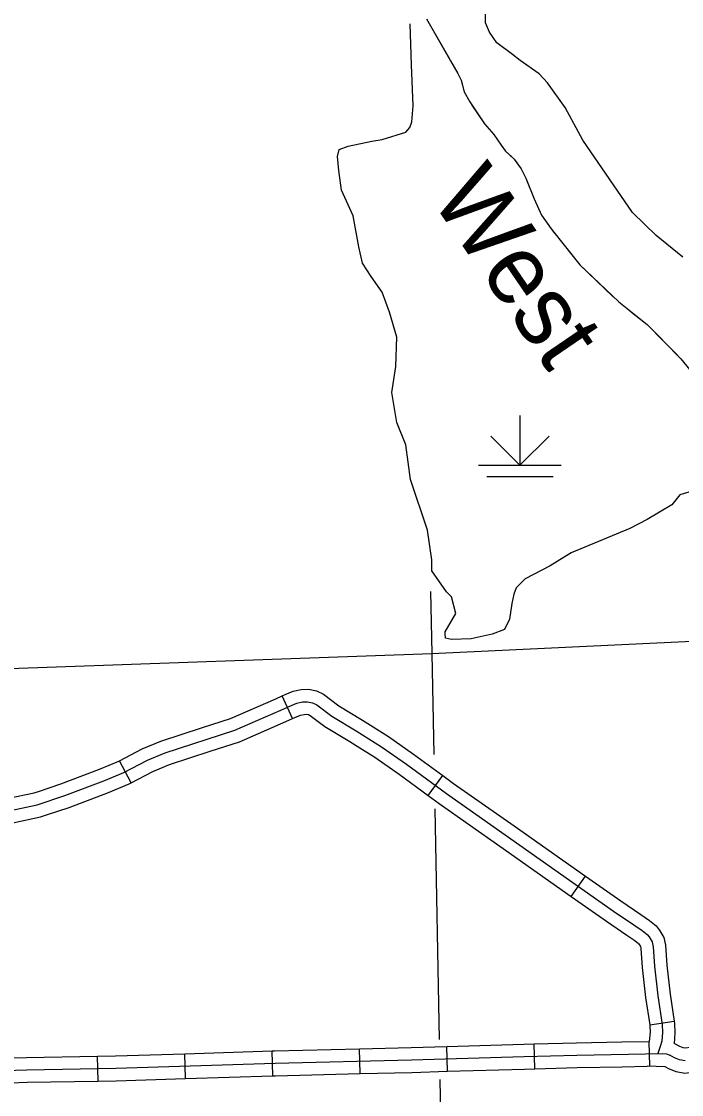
# Model space of a CAD drawing. Extents: x 1084508 to 1142749, y 1057638 to 1093403.
# Drawn here: x 1110110 to 1111361, y 1085121 to 1087156 of the extents above; entities that cross this region are included whole.
import ezdxf

# ---------------------------------------------------------------- set-up
doc = ezdxf.new("R2010")
doc.units = 0
for name, color, linetype in [('Level 32', 7, 'Continuous'), ('Level 35', 7, 'Continuous'), ('Level 43', 7, 'Continuous'), ('Level 44', 7, 'Continuous'), ('Level 45', 7, 'Continuous'), ('Level 47', 7, 'Continuous'), ('Level 5', 7, 'Continuous')]:
    doc.layers.add(name, color=color, linetype=linetype)

msp = doc.modelspace()

# ---------------------------------------------------------------- linework, layer by layer
at = {"layer": 'Level 32'}
for p, q in [((1111301.1, 1085175), (1111300.2, 1085222.1)), ((1110586.4, 1085156.9), (1110584.9, 1085204)), ((1110751.9, 1085161), (1110750.7, 1085208.1)), ((1110917.7, 1085165.4), (1110916.3, 1085212.4)), ((1111083.3, 1085170.2), (1111082, 1085217.3)), ((1110254.8, 1085147), (1110253.9, 1085194.1)), ((1110420.7, 1085151.7), (1110419.2, 1085198.8))]:
    msp.add_line(p, q, dxfattribs=at)
for points in [[(1111082, 1085217.3), (1111162.2, 1085219.4), (1111247.9, 1085221.1)], [(1111247.9, 1085221.1), (1111300.2, 1085222.1)], [(1110419.2, 1085198.8), (1110584.9, 1085204)], [(1110584.9, 1085204), (1110589.7, 1085204.1), (1110750.7, 1085208.1)], [(1110750.7, 1085208.1), (1110848.7, 1085210.4), (1110916.3, 1085212.4)], [(1110916.3, 1085212.4), (1111062.2, 1085216.7), (1111082, 1085217.3)], [(1109260.8, 1085153.2), (1109269.1, 1085153.2), (1109275.4, 1085152.7), (1109281.2, 1085151.4), (1109294.2, 1085148.7), (1109305, 1085147.8), (1109317.6, 1085146.9), (1109334.3, 1085146.4), (1109421, 1085148.7), (1109643.6, 1085154.5), (1110119.7, 1085168), (1110288.7, 1085171.2), (1110590.4, 1085180.6), (1110849.4, 1085186.9), (1111062.9, 1085193.2), (1111162.7, 1085195.9), (1111325.9, 1085199.1), (1111333.1, 1085198.6), (1111339, 1085195.9)], [(1110088, 1085190.7), (1110119.1, 1085191.6), (1110253.9, 1085194.1)], [(1110253.9, 1085194.1), (1110288.1, 1085194.7), (1110419.2, 1085198.8)], [(1110586.4, 1085156.9), (1110591, 1085157.1), (1110751.9, 1085161)], [(1110751.9, 1085161), (1110850, 1085163.4), (1110917.7, 1085165.4)], [(1110917.7, 1085165.4), (1111063.6, 1085169.7), (1111083.3, 1085170.2)], [(1111083.3, 1085170.2), (1111163.3, 1085172.4), (1111248.8, 1085174)], [(1111248.8, 1085174), (1111296.2, 1085174.9)], [(1110089.3, 1085143.6), (1110120.2, 1085144.5), (1110254.8, 1085147)], [(1110254.8, 1085147), (1110289.3, 1085147.6), (1110420.7, 1085151.7)], [(1110420.7, 1085151.7), (1110586.4, 1085156.9)]]:
    msp.add_lwpolyline(points, dxfattribs=at)
at = {"layer": 'Level 43'}
for points in [[(1110877.5, 1087161.2), (1110923.5, 1087081.9), (1110936.9, 1087057.9), (1110943.6, 1087045.2), (1110948.9, 1087023.1), (1110959.6, 1087003.7), (1110987.7, 1086962.3), (1111005.1, 1086942.2), (1111019.1, 1086921.5), (1111027.8, 1086910.1), (1111043.8, 1086895.4), (1111057.2, 1086876.7), (1111065.9, 1086859.3), (1111081.9, 1086819.8), (1111096, 1086789.1), (1111114, 1086763), (1111168.8, 1086694.7), (1111242.3, 1086624.4), (1111296.5, 1086581.6), (1111360, 1086516.8), (1111410.8, 1086454.6)], [(1110887.6, 1087143.8), (1110918.8, 1087090.1)], [(1110918.8, 1087090.1), (1110923.5, 1087081.9), (1110936.9, 1087057.9), (1110943.6, 1087045.2), (1110946.2, 1087034.6)], [(1110963.8, 1086997.5), (1110987.7, 1086962.3), (1111005.1, 1086942.2), (1111019.1, 1086921.5), (1111027.8, 1086910.1), (1111039.5, 1086899.4)], [(1111062.8, 1086865.5), (1111065.9, 1086859.3), (1111081.9, 1086819.8), (1111096, 1086789.1), (1111114, 1086763), (1111119.8, 1086755.8)], [(1111145.7, 1086723.5), (1111168.8, 1086694.7), (1111232, 1086634.3)], [(1111263.6, 1086607.6), (1111296.5, 1086581.6), (1111354.1, 1086522.8)]]:
    msp.add_lwpolyline(points, dxfattribs=at)
at = {"layer": 'Level 44'}
for p, q in [((1111054.9, 1086408.9), (1111054.9, 1086314.7)), ((1111054.9, 1086314.7), (1110999.4, 1086370.2)), ((1111054.9, 1086314.7), (1111110.4, 1086370.2)), ((1110976.4, 1086314.7), (1111133.4, 1086314.7)), ((1110992.1, 1086293.4), (1111117.7, 1086293.4))]:
    msp.add_line(p, q, dxfattribs=at)
at = {"layer": 'Level 45'}
for p, q in [((1110623.4, 1085834.4), (1110604.1, 1085877.3)), ((1110317.4, 1085712.5), (1110295.5, 1085754.2)), ((1110881, 1085688.3), (1110908.9, 1085726.3)), ((1111152.3, 1085497.1), (1111179.4, 1085535.6)), ((1111301, 1085253.3), (1111347.6, 1085260.3))]:
    msp.add_line(p, q, dxfattribs=at)
for points in [[(1110452.6, 1085817.1), (1110506, 1085834.5), (1110592.1, 1085871.9), (1110604.1, 1085877.3)], [(1110604.1, 1085877.3), (1110609.4, 1085879.7), (1110624.9, 1085886.1), (1110639.7, 1085889.2), (1110653.8, 1085889.9), (1110669.3, 1085886.9), (1110682.3, 1085880.4), (1110711.5, 1085858.2), (1110756.6, 1085831.2), (1110771.5, 1085821.9)], [(1110088.9, 1085660.1), (1110139.5, 1085670.5), (1110191.9, 1085688.2), (1110266, 1085716.2), (1110303.9, 1085732), (1110348.6, 1085755.5), (1110382.1, 1085769.5), (1110514.4, 1085812.4), (1110601.6, 1085850.4), (1110618.7, 1085858.1), (1110631.8, 1085863.5), (1110642.7, 1085865.8), (1110652.2, 1085866.2), (1110661.7, 1085864.4), (1110669.8, 1085860.3), (1110698.2, 1085838.7), (1110744.3, 1085811.1), (1110792.6, 1085780.8), (1110839.6, 1085747.8), (1110915.5, 1085692.2), (1111232.6, 1085469.4), (1111271, 1085443.2), (1111286.8, 1085432.4), (1111296.3, 1085424.7), (1111299.9, 1085420.2), (1111305.8, 1085410.7), (1111307.6, 1085401.2), (1111310.3, 1085364.6), (1111316.6, 1085308.6), (1111324.7, 1085253.9), (1111325.2, 1085239), (1111323.8, 1085222.7), (1111321.1, 1085212.7), (1111316.6, 1085198.9)], [(1110467.1, 1085772.4), (1110522.8, 1085790.4), (1110611.1, 1085828.9), (1110623.4, 1085834.4)], [(1110623.4, 1085834.4), (1110628.1, 1085836.5), (1110638.8, 1085840.9), (1110645.7, 1085842.3), (1110650.5, 1085842.6), (1110654, 1085841.9), (1110657.3, 1085840.3), (1110685, 1085819.1), (1110732, 1085791), (1110746.5, 1085782)], [(1110295.5, 1085754.2), (1110338.6, 1085776.8), (1110373.9, 1085791.6), (1110452.6, 1085817.1)], [(1110771.5, 1085821.9), (1110805.7, 1085800.4), (1110853.3, 1085766.9), (1110908.9, 1085726.3)], [(1110317.4, 1085712.5), (1110358.7, 1085734.2), (1110390.3, 1085747.4), (1110467.1, 1085772.4)], [(1110746.5, 1085782), (1110779.6, 1085761.2), (1110825.9, 1085728.7), (1110881, 1085688.3)], [(1110144, 1085696.9), (1110184, 1085710.3), (1110257.3, 1085738.1), (1110293.9, 1085753.3), (1110295.5, 1085754.2)], [(1110159, 1085652.3), (1110199.8, 1085666), (1110274.7, 1085694.3), (1110313.9, 1085710.7), (1110317.4, 1085712.5)], [(1110908.9, 1085726.3), (1110929.2, 1085711.4), (1111043.8, 1085630.9)], [(1109987.7, 1085681), (1110052.5, 1085681), (1110070.8, 1085681.4), (1110084.9, 1085683.4), (1110133.4, 1085693.3), (1110144, 1085696.9)], [(1110881, 1085688.3), (1110901.8, 1085673.1), (1111016.7, 1085592.3)], [(1109987.7, 1085633.9), (1110053, 1085633.9), (1110074.5, 1085634.4), (1110092.9, 1085636.9), (1110145.6, 1085647.8), (1110159, 1085652.3)], [(1111043.8, 1085630.9), (1111179.4, 1085535.6)], [(1111016.7, 1085592.3), (1111152.3, 1085497.1)], [(1111179.4, 1085535.6), (1111246, 1085488.8), (1111284.3, 1085462.7), (1111300.9, 1085451.3), (1111313.1, 1085441.4), (1111319.2, 1085433.8), (1111320.2, 1085432.1)], [(1111152.3, 1085497.1), (1111219.2, 1085450.1), (1111257.7, 1085423.8), (1111272.7, 1085413.5), (1111279.5, 1085408), (1111280.6, 1085406.6), (1111280.1, 1085407.4)], [(1111320.2, 1085432.1), (1111328.1, 1085419.4), (1111331, 1085404.3), (1111333.7, 1085366.8), (1111340, 1085311.6), (1111347.6, 1085260.3)], [(1111280.1, 1085407.4), (1111283.5, 1085402), (1111284.2, 1085398.1), (1111286.8, 1085362.4), (1111293.3, 1085305.5), (1111301, 1085253.3)], [(1111347.6, 1085260.3), (1111348.2, 1085256), (1111348.8, 1085238.3), (1111347.1, 1085218.3)], [(1111301, 1085253.3), (1111301.2, 1085251.8), (1111301.6, 1085239.6), (1111300.2, 1085222.1)], [(1111458.2, 1085251.2), (1111450, 1085249.4), (1111422.1, 1085232.1), (1111393.1, 1085215.8), (1111377.8, 1085210.4), (1111368.4, 1085209.1), (1111364.3, 1085209.8), (1111357.9, 1085212.4), (1111347.1, 1085218.3)], [(1111468, 1085205.1), (1111467.8, 1085205.1), (1111446, 1085191.6), (1111412.6, 1085172.7), (1111389.1, 1085164.5), (1111367.8, 1085161.4), (1111351.2, 1085164.3), (1111337.6, 1085169.8), (1111330.1, 1085173.9), (1111296.2, 1085174.9)], [(1111368.1, 1085185.2), (1111357.7, 1085187), (1111347.8, 1085191.1), (1111339, 1085195.9)]]:
    msp.add_lwpolyline(points, dxfattribs=at)
at = {"layer": 'Level 47'}
for points in [[(1111364, 1086709.2), (1111313.3, 1086750.2), (1111268.7, 1086794.3), (1111225.6, 1086856.8), (1111174.4, 1086931.2), (1111140.6, 1086993.2), (1111107.3, 1087039.9), (1111091.4, 1087057.3), (1111055.5, 1087082.4), (1111040.8, 1087093.7), (1111011.2, 1087115.7), (1110996.9, 1087136.2), (1110989.7, 1087153.6), (1110989.6, 1087180.1)], [(1111381.5, 1086265.3), (1111358.4, 1086258.7), (1111343.1, 1086239.7), (1111295.9, 1086212), (1111263.6, 1086194.6), (1111151.9, 1086148.4), (1111112, 1086123.8), (1111064.8, 1086099.2), (1111047.9, 1086082.3), (1111043.3, 1086070.5), (1111039.7, 1086052.6), (1111035.1, 1086022.8), (1111025.4, 1086003.3), (1111002.3, 1085994.6), (1110962.3, 1085985.4), (1110925.4, 1085984.4), (1110913.7, 1085986.9), (1110913.1, 1085995.1), (1110913.1, 1085998.7), (1110933.1, 1086033.6), (1110924.9, 1086064.9), (1110915.7, 1086074.6), (1110887.5, 1086114.6), (1110887.5, 1086135.1), (1110879.3, 1086191.5), (1110847.6, 1086287.5), (1110838.3, 1086353.2), (1110821.4, 1086395.7), (1110812.2, 1086452.6), (1110819.4, 1086502.3), (1110821.2, 1086557.9), (1110807.8, 1086605), (1110793.5, 1086643), (1110773, 1086672.7), (1110756.6, 1086698.3), (1110749.4, 1086729.1), (1110738.4, 1086787.8), (1110716.4, 1086836.5), (1110711.2, 1086873.9), (1110708.7, 1086900.1), (1110712.3, 1086913.4), (1110729.2, 1086920.1), (1110773.8, 1086929.3), (1110793.7, 1086932.4), (1110838.8, 1086946.2), (1110846, 1086955.5), (1110850.1, 1086966.2), (1110852.7, 1086996.2), (1110849, 1087074.4), (1110846.8, 1087151.6)]]:
    msp.add_lwpolyline(points, dxfattribs=at)
at = {"layer": 'Level 5'}
for points in [[(1110885.5, 1086075.3), (1110888.1, 1085957.8)], [(1110888.1, 1085957.8), (1111514.7, 1085987.5)], [(1109250.1, 1085899.4), (1110888.1, 1085957.8)], [(1110888.1, 1085957.8), (1110891.7, 1085766.4)], [(1110893.6, 1085663), (1110901.7, 1085225.5)], [(1110903.1, 1085150), (1110918.6, 1084317)]]:
    msp.add_lwpolyline(points, dxfattribs=at)

# ---------------------------------------------------------------- texts
at = {"layer": 'Level 35'}
msp.add_text('West', height=132.58, rotation=304.2946, dxfattribs=at).set_placement((1110883.1, 1086822.7))

doc.saveas('drawing.dxf')
